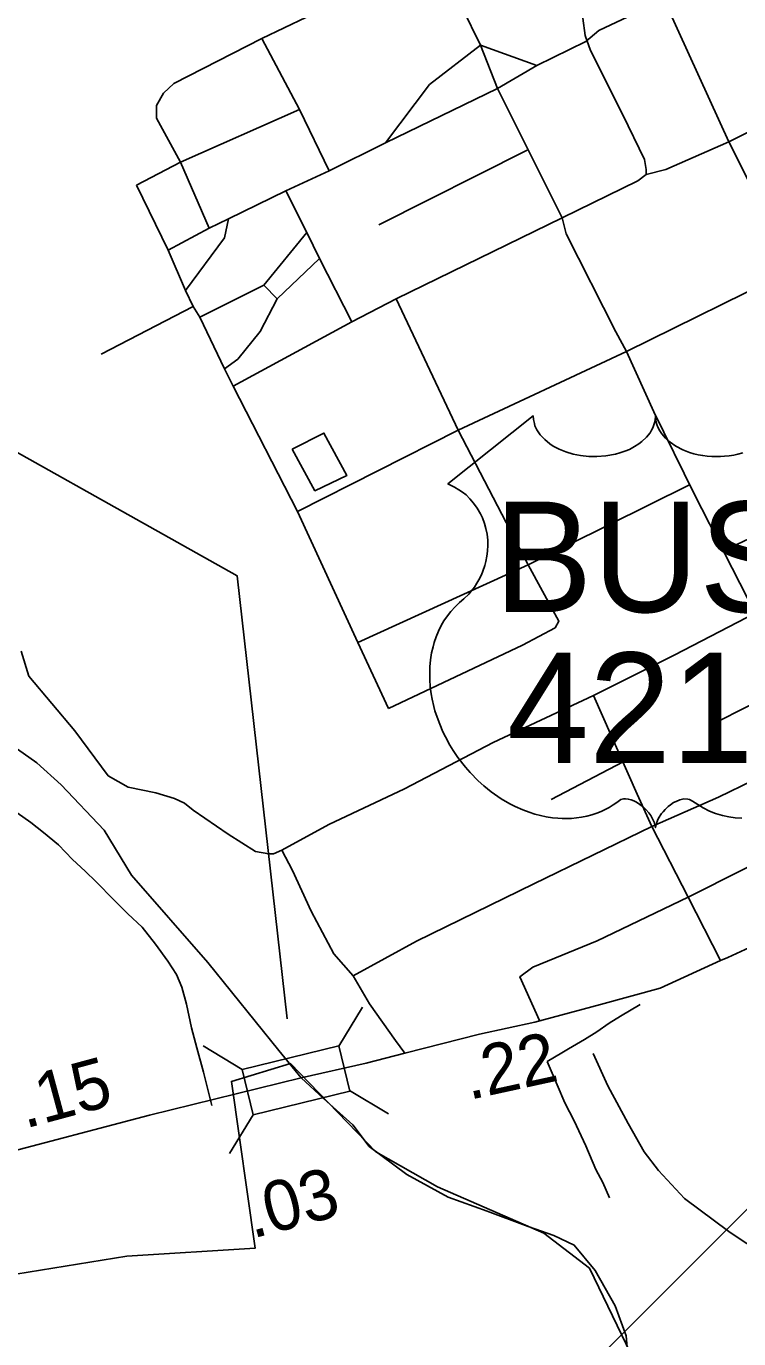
# Model space of a CAD drawing. Extents: x 1248089 to 1457196, y 820910 to 988753.
# Drawn here: x 1363528 to 1365300, y 883126 to 886392 of the extents above; entities that cross this region are included whole.
import ezdxf

# ---------------------------------------------------------------- set-up
doc = ezdxf.new("R2010")
doc.units = 0
for name, color, linetype in [('Exist Boundary Political City Limit New', 7, 'Continuous'), ('Exist Hydrographic Misc Water Feature', 7, 'Continuous'), ('Exist Hydrographic River Shore', 7, 'Continuous'), ('Exist Railroad Siding', 7, 'Continuous'), ('Exist Road Non-System Type 51', 7, 'Continuous'), ('Exist Road Primary NC Shield CELL', 7, 'Continuous'), ('Exist Road Primary US Attributed', 7, 'Continuous'), ('Exist Road Primary US Mileage Hundredths English Label', 7, 'Continuous'), ('Exist Road Primary US Shield Number Label', 7, 'Continuous'), ('Exist Road Primary US Structure Standard Bridge CELL', 7, 'Continuous'), ('Map Preparation Boundary City Limit Buffer Line', 7, 'Continuous'), ('Prop Guardrail', 7, 'Continuous'), ('Prop Horizontal Alignment Direction Label', 7, 'Continuous')]:
    doc.layers.add(name, color=color, linetype=linetype)

msp = doc.modelspace()

# ---------------------------------------------------------------- linework, layer by layer
at = {"layer": 'Exist Boundary Political City Limit New'}
msp.add_lwpolyline([(1365031.6, 883088.4), (1364929.4, 883301.3), (1364815.1, 883388.3), (1364551.2, 883503.7), (1364397.7, 883590.8), (1364185, 883810.6), (1364038.3, 883766.2), (1364097.6, 883351.6), (1363777.9, 883331.2), (1363470.8, 883281.7), (1363150.7, 883237.4), (1362980, 883154.5), (1363254.9, 882691.1)], dxfattribs=at)
at = {"layer": 'Exist Hydrographic Misc Water Feature'}
msp.add_lwpolyline([(1364189.4, 885339.3), (1364268.3, 885379.2), (1364325, 885273.4), (1364245.8, 885235.8), (1364189.4, 885339.3)], dxfattribs=at)
at = {"layer": 'Exist Hydrographic River Shore'}
for points in [[(1364211.8, 883775.2), (1364156.1, 883843), (1363979.2, 884061.8), (1363789.2, 884279.1), (1363721.4, 884391.2), (1363614.9, 884504.1), (1363553.8, 884558.5), (1363477.5, 884612.8), (1363441.8, 884636.6), (1363399.4, 884665.4), (1363346.8, 884746.9)], [(1365028.3, 883038.1), (1365019.8, 883133.1), (1364992.7, 883207.8), (1364943.5, 883296.1), (1364890.9, 883358.9), (1364840, 883382.7), (1364776.2, 883405.6), (1364674.4, 883443), (1364577.7, 883478.6), (1364474.2, 883534.7), (1364380.9, 883604.3), (1364340, 883658.3), (1364267.4, 883723.7), (1364211.8, 883775.2)]]:
    msp.add_lwpolyline(points, dxfattribs=at)
at = {"layer": 'Exist Railroad Siding'}
msp.add_lwpolyline([(1364938.3, 883835.6), (1364974.7, 883754.9), (1365024.8, 883661.8), (1365065.4, 883590.9), (1365100.5, 883544.2), (1365165.2, 883474.9), (1365275.6, 883392.6), (1365319, 883363.7), (1365378.5, 883334.5), (1365420.2, 883317.6), (1365467.9, 883302.7), (1365519.7, 883289.6), (1365585.4, 883276.3), (1365636.4, 883269.1), (1365715.7, 883258.2), (1365818.9, 883255), (1365953.7, 883269.9), (1366195.7, 883301.8), (1366267.8, 883314.6)], dxfattribs=at)
at = {"layer": 'Exist Road Non-System Type 51'}
for p, q in [((1364612.2, 886437.4), (1364657.5, 886344.4)), ((1364207.1, 886184.6), (1364114.2, 886361.1)), ((1364657.5, 886344.4), (1364700.4, 886237.1)), ((1364798.1, 886294.3), (1364657.5, 886344.4)), ((1364919.7, 886353.9), (1364798.1, 886294.3)), ((1365275.8, 886104.2), (1365694, 886312.6)), ((1364798.1, 886294.3), (1364700.4, 886237.1)), ((1364700.4, 886237.1), (1364421.6, 886101.2)), ((1364207.1, 886184.6), (1363911.6, 886053.5)), ((1364281, 886032), (1364207.1, 886184.6)), ((1364421.6, 886101.2), (1364281, 886032)), ((1364404.8, 885897.2), (1364774.1, 886083.2)), ((1365434.7, 885786.4), (1365275.8, 886104.2)), ((1363911.6, 886053.5), (1363802, 885996.2)), ((1363911.6, 886053.5), (1363983.1, 885888.9)), ((1364281, 886032), (1364173.8, 885981.9)), ((1363880.7, 885834.1), (1363802, 885996.2)), ((1364173.8, 885981.9), (1364030.8, 885912.8)), ((1364152.2, 885713.6), (1364118.8, 885747)), ((1363713.7, 885575.3), (1363942.7, 885694.1)), ((1364447.7, 885713.6), (1364602.5, 885386.9)), ((1364338, 885656.3), (1364042.7, 885496.2)), ((1364602.5, 885386.9), (1365020.8, 885582.1)), ((1364602.5, 885386.9), (1364202.3, 885184.6)), ((1364602.5, 885386.9), (1364776.5, 885051.7)), ((1365264.3, 885087.1), (1365676.5, 885285)), ((1364776.5, 885051.7), (1365176.2, 885249.6)), ((1364352.3, 884858.6), (1364776.5, 885051.7)), ((1365431.5, 884754.8), (1365249.7, 884662.4)), ((1365012.4, 884561.5), (1364833.3, 884467.4))]:
    msp.add_line(p, q, dxfattribs=at)
for points in [[(1364114.2, 886361.1), (1364335.8, 886468.4), (1364381.1, 886501.1), (1364540.8, 886575.7), (1364586, 886598.9), (1364937.6, 886756)], [(1364931.5, 886330.9), (1364918.3, 886368.7), (1364912.2, 886411.5), (1364913.2, 886477.9), (1364920.3, 886612.6), (1364925.4, 886688.7), (1364937.6, 886756)], [(1365275.8, 886104.2), (1365125.7, 886433.3), (1365109, 886454.8), (1364973.3, 886752.5), (1364937.6, 886756)], [(1364919.7, 886353.9), (1364952.5, 886380.7), (1365109, 886454.8)], [(1363911.6, 886053.5), (1363852.1, 886163.2), (1363852.1, 886194.2), (1363868.8, 886225.2), (1363895, 886249), (1364114.2, 886361.1)], [(1364421.6, 886101.2), (1364531.2, 886246.6), (1364657.5, 886344.4)], [(1364931.5, 886330.9), (1365011.7, 886170.9), (1365065.8, 886059.7), (1365069.8, 886035.2)], [(1364860.8, 885914.8), (1364700.4, 886237.1)], [(1365069.8, 886023), (1365118.9, 886035.2), (1365275.8, 886104.2)], [(1365069.8, 886035.2), (1365069.8, 886023), (1365049.4, 886006.6), (1364860.8, 885914.8)], [(1364173.8, 885981.9), (1364226, 885878.1), (1364257, 885813.7), (1364338, 885656.3)], [(1364030.8, 885912.8), (1363983.1, 885888.9), (1363880.7, 885834.1)], [(1364030.8, 885912.8), (1364021.3, 885865.1), (1363923.6, 885733.9)], [(1364860.8, 885914.8), (1364447.7, 885713.6), (1364338, 885656.3)], [(1364860.8, 885914.8), (1364871.2, 885875.5), (1364994.6, 885631.6), (1365020.8, 885582.1)], [(1363959.3, 885667.9), (1364118.8, 885747), (1364226, 885878.1)], [(1363880.7, 885834.1), (1363923.6, 885733.9), (1363942.7, 885694.1), (1363959.3, 885667.9), (1364021.3, 885539.1), (1364042.7, 885496.2), (1364202.3, 885184.6), (1364352.3, 884858.6), (1364428.6, 884694)], [(1364021.3, 885539.1), (1364054.5, 885563.3), (1364109.3, 885632.5), (1364152.2, 885713.6), (1364257, 885813.7)], [(1365020.8, 885582.1), (1365434.7, 885786.4)], [(1365020.8, 885582.1), (1365089.1, 885432.4), (1365189, 885228.3), (1365340.8, 884930.9)], [(1364776.5, 885051.7), (1364852.8, 884911), (1364843.2, 884894.4), (1364762.2, 884851.4), (1364428.6, 884694)], [(1365174.5, 884225), (1365584.7, 884431.4), (1365998.5, 884635.8), (1366408.1, 884832.4), (1366871.2, 885057.6)], [(1365340.8, 884930.9), (1365140.9, 884827.9), (1364939.2, 884726.3)], [(1363514.8, 884837.1), (1363534.2, 884774.5), (1363648.6, 884638.4), (1363731.7, 884526.6), (1363781.3, 884498.5), (1363850.1, 884483.9)], [(1364163.9, 884341.2), (1364280.2, 884405.5), (1364468.8, 884494.3), (1364689, 884609.6), (1364939.2, 884726.3)], [(1364939.2, 884726.3), (1365047.6, 884480.6), (1365083.8, 884400.5)], [(1365505.8, 884598.1), (1365249.6, 884473.8), (1365083.8, 884400.5)], [(1364163.9, 884341.2), (1364142.6, 884332.7), (1364131, 884332.7), (1364098, 884338.5), (1364030.2, 884381.2), (1363943.1, 884441.2), (1363921.8, 884458.7), (1363896.6, 884470.3), (1363850.1, 884483.9)], [(1363989.1, 883706.6), (1363968.7, 883789.1), (1363951.9, 883849.5), (1363938.9, 883899.8), (1363926.1, 883958.1), (1363914.9, 884000.3), (1363901.6, 884032.6), (1363880.2, 884065), (1363849, 884107.7), (1363815.9, 884150.4), (1363780.5, 884183.1), (1363745.2, 884217.9), (1363702, 884262.7), (1363674.6, 884289.3), (1363643.1, 884318), (1363607.8, 884354.7), (1363570.4, 884385.5), (1363538.9, 884410.1), (1363505.4, 884434.8)], [(1365083.8, 884400.5), (1364790.5, 884257.7), (1364498.9, 884114.9), (1364341.2, 884028.5)], [(1365083.8, 884400.5), (1365174.5, 884225)], [(1364341.2, 884028.5), (1364293.2, 884083.6), (1364236.2, 884189.7), (1364190.3, 884290.7), (1364163.9, 884341.2)], [(1365174.5, 884225), (1364948.2, 884116.1), (1364788.1, 884050.1), (1364755.9, 884026.8), (1364804.3, 883917.5)], [(1365174.5, 884225), (1365255.1, 884067.1)], [(1364341.2, 884028.5), (1364382, 883959.1), (1364446.2, 883868.3), (1364469.6, 883836.7)], [(1364823.8, 883815.9), (1364860.2, 883837.2), (1364876.4, 883846.9), (1364916.9, 883870.1), (1364947.3, 883889.5), (1364977.8, 883910.9), (1365006.2, 883928.3), (1365054.8, 883957.4)], [(1364823.8, 883815.9), (1364848.6, 883757.4), (1364867.8, 883713), (1364890.9, 883668.5), (1364919.6, 883605.9), (1364944.5, 883547.3), (1364961.8, 883515), (1364979.1, 883476.6)]]:
    msp.add_lwpolyline(points, dxfattribs=at)
at = {"layer": 'Exist Road Primary NC Shield CELL'}
msp.add_lwpolyline([(1364705, 882831.9), (1365371, 883497.9), (1366037, 882831.9), (1365371, 882165.9)], close=True, dxfattribs=at)
at = {"layer": 'Exist Road Primary US Attributed'}
for points in [[(1365338.1, 884104.4), (1365272.8, 884074.3), (1365255.1, 884067.1), (1365105, 883998.3), (1364956.7, 883957.7), (1364835.9, 883925.2)], [(1364835.9, 883925.2), (1364793.3, 883913.7), (1364655.6, 883883.7), (1364469.6, 883836.7), (1364373.4, 883811.3), (1364211.8, 883775.2)], [(1364211.8, 883775.2), (1363834, 883682.6), (1363449.2, 883580.9), (1363262.5, 883507.2), (1363150.7, 883463.4), (1362972.7, 883393.2)]]:
    msp.add_lwpolyline(points, dxfattribs=at)
at = {"layer": 'Exist Road Primary US Structure Standard Bridge CELL'}
for p, q in [((1364305.6, 883854), (1364364.4, 883950.7)), ((1363967.9, 883854.7), (1364064.6, 883795.9)), ((1364332.3, 883744), (1364429, 883685.2)), ((1364033.2, 883586.7), (1364092, 883683.4))]:
    msp.add_line(p, q, dxfattribs=at)
msp.add_lwpolyline([(1364064.6, 883795.9), (1364305.5, 883854.5), (1364332.8, 883742), (1364092, 883683.4)], close=True, dxfattribs=at)
at = {"layer": 'Map Preparation Boundary City Limit Buffer Line'}
msp.add_lwpolyline([(1365031.6, 883088.4), (1364929.4, 883301.3), (1364815.1, 883388.3), (1364551.2, 883503.7), (1364397.7, 883590.8), (1364185, 883810.6), (1364038.3, 883766.2), (1364097.6, 883351.6), (1363777.9, 883331.2), (1363470.8, 883281.7), (1363150.7, 883237.4), (1362980, 883154.5), (1363254.9, 882691.1)], dxfattribs=at)
at = {"layer": 'Prop Guardrail'}
msp.add_lwpolyline([(1364176.9, 883922), (1364052.4, 885024.5), (1363229.8, 885485.5)], dxfattribs=at)
at = {"layer": 'Prop Horizontal Alignment Direction Label'}
msp.add_lwpolyline([(1365308, 884421.1), (1365291.5, 884422.3), (1365275.9, 884424.6), (1365259.7, 884428), (1365242.8, 884433), (1365227.4, 884439), (1365211.8, 884446.7), (1365185.5, 884463.3), (1365178, 884467.3), (1365173.7, 884468.4), (1365163.5, 884468.9), (1365154, 884466.9), (1365144.2, 884463), (1365138.3, 884459.9), (1365130.4, 884454.7), (1365124.4, 884449.9), (1365117.1, 884443), (1365112.1, 884437.3), (1365108.3, 884432.7), (1365100.9, 884421.1), (1365098.2, 884415.5), (1365095.5, 884408.4), (1365093.1, 884397.8), (1365089.7, 884411.1), (1365085.8, 884419.9), (1365081.3, 884427.5), (1365076.6, 884434.1), (1365069.2, 884442.7), (1365062.5, 884449.1), (1365054.5, 884455.6), (1365046, 884460.7), (1365039.1, 884464.3), (1365032.8, 884466.7), (1365025.2, 884468.5), (1365018.9, 884469), (1365013.8, 884468.9), (1365006.7, 884467.3), (1364997.1, 884460.4), (1364988, 884454.1), (1364978, 884447.9), (1364966.2, 884441.7), (1364957.6, 884437.6), (1364947.3, 884433.6), (1364935.2, 884429.6), (1364922.2, 884426.2), (1364908.7, 884423.6), (1364896.9, 884421.7), (1364884.3, 884420.6), (1364872.8, 884420.2), (1364860.9, 884420.3), (1364849.8, 884421.2), (1364836.8, 884422.3), (1364820.8, 884424.7), (1364807.4, 884427.7), (1364793.4, 884431.5), (1364779, 884436), (1364763.5, 884441.9), (1364744.2, 884450.3), (1364730.7, 884457.2), (1364709.5, 884469.4), (1364684.7, 884486.6), (1364665.9, 884501.8), (1364652.2, 884514.3), (1364632, 884534.9), (1364620.1, 884548.3), (1364601.4, 884572.4), (1364589.5, 884589.9), (1364581.8, 884602.7), (1364570.5, 884623.3), (1364564.3, 884636.2), (1364556.3, 884655), (1364549.9, 884672.3), (1364544.6, 884688.6), (1364541.8, 884699), (1364537.8, 884717.2), (1364535.4, 884730.2), (1364533, 884747.9), (1364531.7, 884766.6), (1364531.4, 884783.8), (1364531.8, 884798.1), (1364533.5, 884814.8), (1364536.3, 884832.5), (1364539.7, 884847.7), (1364542.8, 884858.6), (1364547.3, 884872), (1364553.2, 884886.7), (1364560.3, 884900.7), (1364567, 884912.4), (1364575.4, 884925), (1364583.7, 884935.6), (1364594.6, 884947.4), (1364605.8, 884958.2), (1364616.2, 884966.7), (1364628.5, 884978.7), (1364634.9, 884986), (1364642.6, 884996.2), (1364648.8, 885005.6), (1364653.7, 885014), (1364660.1, 885026.4), (1364664, 885035.7), (1364668.9, 885050.1), (1364671.4, 885060.1), (1364673.9, 885073), (1364675.5, 885085.2), (1364676.2, 885100.4), (1364675.8, 885113), (1364674.1, 885127.7), (1364671.4, 885141.7), (1364668.1, 885154), (1364662.8, 885168.1), (1364657.9, 885178.4), (1364649.8, 885192.4), (1364640.7, 885205.3), (1364631.4, 885215.8), (1364622, 885225.3), (1364612.9, 885232.3), (1364604.3, 885238.5), (1364593.5, 885245), (1364583.1, 885250.1), (1364576.6, 885252.8), (1364789.1, 885422.1), (1364789.7, 885413.3), (1364791.8, 885402.9), (1364793.4, 885397.5), (1364798.3, 885387.2), (1364806.4, 885375), (1364817.6, 885363.1), (1364830.3, 885352.6), (1364838.8, 885347.1), (1364853.3, 885339.3), (1364869.8, 885332.4), (1364888.1, 885327.1), (1364906.8, 885323.4), (1364927.3, 885321.1), (1364947.5, 885320.7), (1364969.3, 885322.4), (1364993.4, 885327), (1365004.6, 885329.9), (1365017, 885334.2), (1365028.6, 885338.9), (1365041.2, 885345.7), (1365051.4, 885352.2), (1365059.4, 885358), (1365070.7, 885368.8), (1365079.7, 885380), (1365083.4, 885386.3), (1365086.7, 885392.3), (1365091.1, 885405.1), (1365092.4, 885410.8), (1365093.3, 885422.5), (1365094, 885412.7), (1365095, 885406.5), (1365096.7, 885400.5), (1365099.2, 885394.1), (1365103.7, 885385), (1365108.7, 885377.5), (1365118.2, 885366.3), (1365124.1, 885360.8), (1365129.5, 885356.4), (1365143.9, 885346.5), (1365160.8, 885337.9), (1365169.1, 885334.3), (1365177.6, 885331.3), (1365188.4, 885328), (1365199.6, 885325.4), (1365210.7, 885323.5), (1365222, 885321.9), (1365233.5, 885321), (1365242.9, 885320.7), (1365254.5, 885320.9), (1365265.1, 885321.5), (1365276.1, 885322.7), (1365288.1, 885324.7), (1365297.8, 885326.9), (1365310.6, 885330.3)], dxfattribs=at)

# ---------------------------------------------------------------- texts
at = {"layer": 'Exist Road Primary US Mileage Hundredths English Label'}
for s, rotation, p in [('.22', 12.3045, (1364629.2, 883719.8)), ('.15', 15.1273, (1363524.5, 883648.5)), ('.03', 14.8876, (1364090.3, 883374.8))]:
    msp.add_text(s, height=125, rotation=rotation, dxfattribs=at).set_placement(p)
at = {"layer": 'Exist Road Primary US Shield Number Label'}
for s, p in [('BUS', (1364691, 884934)), ('421', (1364723.3, 884558.1))]:
    msp.add_text(s, height=275, dxfattribs=at).set_placement(p)

doc.saveas('drawing.dxf')
